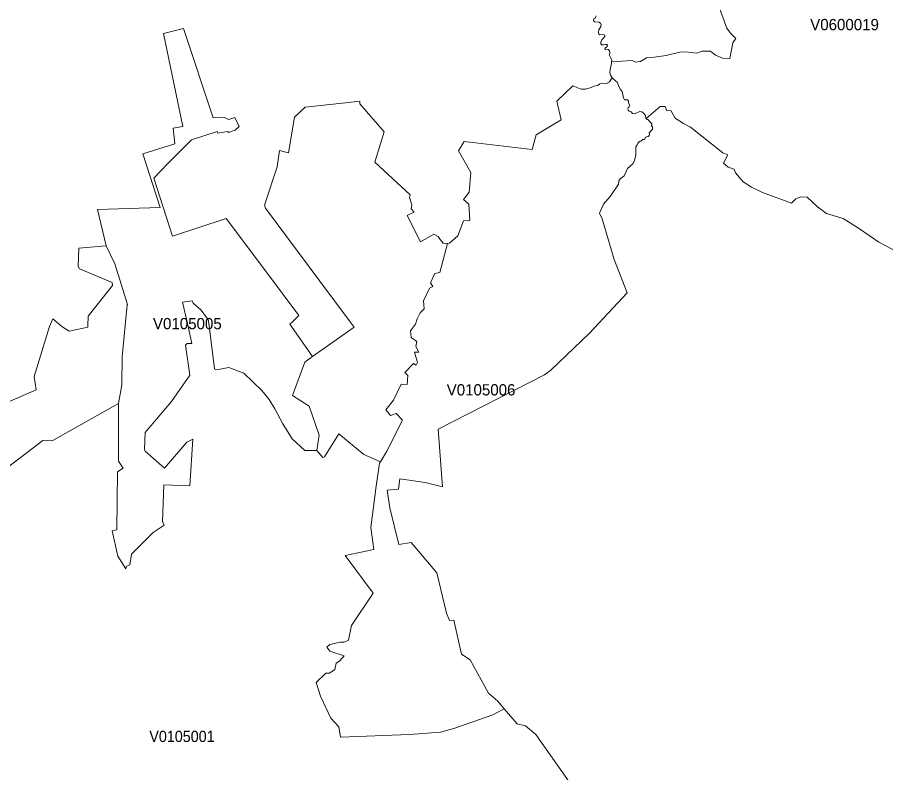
# Model space of a CAD drawing. Extents: x 369010 to 735936, y 6377141 to 6616555.
# Drawn here: x 581240 to 588952, y 6434887 to 6441587 of the extents above; entities that cross this region are included whole.
import ezdxf
from ezdxf.enums import TextEntityAlignment as Align

# ---------------------------------------------------------------- set-up
doc = ezdxf.new("R2010")
doc.units = 0
doc.header["$LTSCALE"] = 40
doc.layers.add('3', color=7, linetype='Continuous', lineweight=13)
doc.layers.add('4', color=7, linetype='Continuous')

msp = doc.modelspace()

# ---------------------------------------------------------------- linework, layer by layer
at = {"layer": '3'}
for points in [[(586375.87, 6441599), (586365.61, 6441580.8), (586354.19, 6441572.36), (586352.54, 6441558.45), (586359.65, 6441547.37), (586398.38, 6441544.22), (586413.28, 6441536.28), (586421.06, 6441520.39), (586417.58, 6441505.16), (586400.04, 6441476.53), (586395.4, 6441453.36), (586398.05, 6441438.63), (586408.81, 6441432.51), (586441.25, 6441435.82), (586452.34, 6441429.53), (586451.67, 6441416.95), (586426.02, 6441388.81), (586416.26, 6441366.14), (586416.26, 6441351.08), (586424.04, 6441341.97), (586444.23, 6441342.64), (586457.8, 6441346.61), (586470.54, 6441345.95), (586475.34, 6441336.51), (586467.56, 6441323.77), (586454.49, 6441318.64), (586451.34, 6441310.53), (586459.12, 6441301.43), (586476.67, 6441304.9), (586486.1, 6441303.08), (586494.87, 6441289.18), (586496.2, 6441270.97), (586492.22, 6441247.64), (586501.33, 6441229.6), (586514.73, 6441209.74), (586512.41, 6441192.36), (586693.31, 6441205.1), (586723.43, 6441189.21), (586768.12, 6441194.51), (586820.58, 6441227.45), (586889.93, 6441235.06), (586997.51, 6441249.46), (587117, 6441278.42), (587166.82, 6441281.07), (587267.44, 6441268.66), (587314.78, 6441288.35), (587389.42, 6441285.7), (587435.43, 6441251.44), (587497.16, 6441223.97), (587560.05, 6441222.65), (587587.03, 6441362), (587616, 6441400.23), (587567.34, 6441447.4), (587535.89, 6441490.76), (587054.61, 6442796.92)], [(587054.61, 6442796.92), (587535.89, 6441490.76), (587567.34, 6441447.4), (587616, 6441400.23), (587587.03, 6441362), (587560.05, 6441222.65), (587497.16, 6441223.97), (587435.43, 6441251.44), (587389.42, 6441285.7), (587314.78, 6441288.35), (587267.44, 6441268.66), (587166.82, 6441281.07), (587117, 6441278.42), (586997.51, 6441249.46), (586889.93, 6441235.06), (586820.58, 6441227.45), (586768.12, 6441194.51), (586723.43, 6441189.21), (586693.31, 6441205.1), (586512.41, 6441192.36), (586510.43, 6441177.3), (586499.01, 6441123.67), (586495.53, 6441093.88), (586501.99, 6441074.35), (586517.55, 6441051.02), (586520.19, 6441047.05), (586545.85, 6441024.04), (586560.41, 6441011.13), (586574.48, 6440983.33), (586588.05, 6440949.4), (586604.6, 6440930.53), (586617.68, 6440873.27), (586626.78, 6440856.39), (586639.69, 6440854.4), (586652.1, 6440855.06), (586661.53, 6440847.28), (586661.86, 6440832.39), (586673.78, 6440805.91), (586667.99, 6440794.49), (586658.89, 6440786.71), (586655.24, 6440774.96), (586657.89, 6440764.2), (586666.66, 6440755.43), (586685.2, 6440748.64), (586698.44, 6440733.91), (586711.52, 6440731.6), (586724.76, 6440735.4), (586763.48, 6440751.79), (586779.04, 6440748.97), (586795.59, 6440735.9), (586812.47, 6440716.2), (586814.79, 6440691.05), (586817.77, 6440688.73), (586943.39, 6440796.31), (586987.74, 6440796.31), (587002.14, 6440758.24), (587037.56, 6440759.57), (587075.62, 6440691.21), (587150.43, 6440644.21), (587212.17, 6440611.27), (587500.31, 6440385.86), (587542.18, 6440366.16), (587506.6, 6440294.17), (587545.99, 6440258.75), (587601.1, 6440241.54), (587611.53, 6440207.44), (587678.22, 6440129.16), (587753.03, 6440081.83), (587852.67, 6440034.49), (588109.53, 6439937.84), (588148.42, 6439975.57), (588191.62, 6439995.27), (588246.73, 6439992.62), (588338.59, 6439907.22), (588419.85, 6439846.65)], [(586421.06, 6441520.39), (586413.28, 6441536.28), (586398.38, 6441544.22), (586359.65, 6441547.37), (586352.54, 6441558.45), (586354.19, 6441572.36), (586365.61, 6441580.8), (586375.87, 6441599)], [(581058.4, 6438133.02), (581405.13, 6438282.14), (581389.24, 6438400.64), (581524.46, 6438844.02), (581553.42, 6438913.53), (581634.68, 6438845.18), (581699.72, 6438802.48), (581864.4, 6438838.06), (581865.06, 6438850.64), (581866.39, 6438936.04), (582083.36, 6439208.3), (582080.71, 6439233.29), (581789.59, 6439356.09), (581777.84, 6439375.79), (581784.96, 6439538.48), (582027.26, 6439561.15), (581951.46, 6439881.07), (582506.89, 6439899.44), (582352.97, 6440377.42), (582636.81, 6440464.47), (582621.08, 6440603.66), (582707.64, 6440618.06), (582535.02, 6441442.93), (582713.77, 6441486.79), (582975.43, 6440695.52), (583068.61, 6440701.97), (583114.45, 6440679.79), (583168.24, 6440699.49), (583208.95, 6440619.22)], [(583208.95, 6440619.22), (583172.21, 6440585.12), (583111.97, 6440565.43), (583106.67, 6440574.7), (583017.47, 6440558.81), (583013.49, 6440573.37), (582785.6, 6440501.38), (582570.77, 6440286.89), (582450.12, 6440160.77), (582615.95, 6439646.88), (583091.78, 6439801.46), (583449.1, 6439327.13), (583735.59, 6438942.99), (583683.12, 6438887.72), (583656.64, 6438865.21), (583858.89, 6438578.06), (584229.12, 6438839.72), (584182.45, 6438898.14), (583923.44, 6439247.85), (583440.66, 6439894.97), (583431.39, 6439919.96), (583544.43, 6440260.41), (583566.77, 6440406.22), (583645.39, 6440383.87), (583698.68, 6440701.81), (583793.18, 6440789.85), (584151.17, 6440827.92), (584277.12, 6440843.81), (584279.77, 6440818.82), (584494.26, 6440571.06), (584410.51, 6440301.45), (584724.81, 6440011.82), (584718.19, 6439988.15), (584740.53, 6439923.77), (584735.23, 6439887.03), (584761.55, 6439858.07), (584697.17, 6439829.1), (584816.66, 6439595.41), (584934.67, 6439663.76), (584972.73, 6439644.07), (584989.78, 6439615.11), (585017.42, 6439584.98), (585054.82, 6439581.84), (585074.52, 6439584.49), (585147.83, 6439650.03), (585199.14, 6439782.76), (585253.76, 6439785.58), (585245.98, 6439928.9), (585198.64, 6439970.94), (585247.63, 6440035.16), (585263.85, 6440211.91), (585152.47, 6440402.24), (585203.77, 6440485), (585806.21, 6440413.99), (585844.28, 6440545.4), (586064.89, 6440676.98), (586025.5, 6440842.48), (586169.49, 6440978.53), (586242.97, 6440951.05), (586279.72, 6440950.56), (586332.18, 6440964.96), (586354.36, 6440975.55), (586389.78, 6440980.85), (586408.15, 6440997.89), (586467.73, 6440999.22), (586492.72, 6441016.26), (586517.55, 6441051.02), (586501.99, 6441074.35), (586495.53, 6441093.88), (586499.01, 6441123.67), (586510.43, 6441177.3), (586512.41, 6441192.36), (586514.73, 6441209.74), (586501.33, 6441229.6), (586492.22, 6441247.64), (586496.2, 6441270.97), (586494.87, 6441289.18), (586486.1, 6441303.08), (586476.67, 6441304.9), (586459.12, 6441301.43), (586451.34, 6441310.53), (586454.49, 6441318.64), (586467.56, 6441323.77), (586475.34, 6441336.51), (586470.54, 6441345.95), (586457.8, 6441346.61), (586444.23, 6441342.64), (586424.04, 6441341.97), (586416.26, 6441351.08), (586416.26, 6441366.14), (586426.02, 6441388.81), (586451.67, 6441416.95), (586452.34, 6441429.53), (586441.25, 6441435.82), (586408.81, 6441432.51), (586398.05, 6441438.63), (586395.4, 6441453.36), (586400.04, 6441476.53), (586417.58, 6441505.16), (586421.06, 6441520.39)], [(586517.55, 6441051.02), (586492.72, 6441016.26), (586467.73, 6440999.22), (586408.15, 6440997.89), (586389.78, 6440980.85), (586354.36, 6440975.55), (586332.18, 6440964.96), (586279.72, 6440950.56), (586242.97, 6440951.05), (586169.49, 6440978.53), (586025.5, 6440842.48), (586064.89, 6440676.98), (585844.28, 6440545.4), (585806.21, 6440413.99), (585203.77, 6440485), (585152.47, 6440402.24), (585263.85, 6440211.91), (585247.63, 6440035.16), (585198.64, 6439970.94), (585245.98, 6439928.9), (585253.76, 6439785.58), (585199.14, 6439782.76), (585147.83, 6439650.03), (585074.52, 6439584.49), (585054.82, 6439581.84), (584989.28, 6439322.83), (584943.27, 6439313.72), (584905.21, 6439230.97), (584924.9, 6439199.36), (584897.43, 6439183.64), (584844.63, 6439072.42), (584849.76, 6439000.26), (584814.34, 6438964.68), (584786.87, 6438912.21), (584772.31, 6438865.21), (584727.29, 6438805.96), (584733.91, 6438748.2), (584783.73, 6438711.29), (584775.95, 6438666.6), (584802.26, 6438617.94), (584762.71, 6438616.29), (584789.02, 6438525.59), (584777.27, 6438500.6), (584754.93, 6438516.33), (584677.47, 6438434.9), (584704.95, 6438409.24), (584698.33, 6438330.46), (584645.86, 6438333.11), (584576.18, 6438192.27), (584508.33, 6438103.72), (584551.52, 6438055.07), (584600.18, 6438072.11), (584656.62, 6438012.86), (584516.93, 6437739.61), (584460.66, 6437643.46), (584452.72, 6437630.88), (584423.92, 6437428.47), (584374.43, 6437060.06), (584403.56, 6436864.76), (584148.85, 6436812.13), (584396.78, 6436477.98), (584205.29, 6436191.32), (584177.65, 6436062.4), (584139.58, 6436044.03), (584105.49, 6436045.35), (584010.99, 6436023.01), (583984.67, 6436000.66), (584010.66, 6435963.43), (584137.93, 6435922.71), (584101.19, 6435878.03), (584067.09, 6435857.01), (584056.67, 6435801.73), (584009.33, 6435770.28), (583975.24, 6435770.28), (583891.82, 6435686.54), (583929.72, 6435566.22), (584021.58, 6435368.94), (584092.25, 6435292.47), (584106.81, 6435200.45), (584720.01, 6435225.11), (584993.92, 6435245.97), (585113.74, 6435276.92), (585459.81, 6435399.06), (585559.77, 6435453.84), (585503.83, 6435519.21), (585419.76, 6435592.03), (585258.23, 6435885.8), (585181.6, 6435937.28), (585113.74, 6436239.82), (585073.69, 6436237.33), (585047.21, 6436302.05), (584961.31, 6436658.54), (584733.08, 6436929.14), (584624.51, 6436909.12), (584545.4, 6437235.49), (584521.57, 6437393.05), (584622.36, 6437401.16), (584634.28, 6437492.85), (584858.37, 6437460.24), (585013.11, 6437423.17)], [(585013.11, 6437423.17), (584973.89, 6437934.08), (585915.94, 6438416.2), (585974.03, 6438457.07), (586316.29, 6438784.11), (586651.11, 6439144.25), (586535.09, 6439438.51), (586429.66, 6439799.64), (586404.01, 6439851.11), (586438.93, 6439929.56), (586500.99, 6439996.26), (586573.82, 6440107.81), (586577.62, 6440135.78), (586587.06, 6440154.65), (586624.13, 6440181.3), (586653.92, 6440245.68), (586705.06, 6440289.2), (586715.32, 6440318.33), (586726.74, 6440367.16), (586726.74, 6440437.83), (586739.82, 6440456.36), (586744.62, 6440469.27), (586759.51, 6440484.5), (586772.26, 6440489.63), (586789.14, 6440504.19), (586800.56, 6440503.04), (586808.34, 6440507.17), (586811.15, 6440519.59), (586822.9, 6440528.36), (586835.31, 6440529.85), (586844.75, 6440537.79), (586847.23, 6440548.05), (586845.57, 6440562.95), (586873.88, 6440596.38), (586873.88, 6440612.6), (586866.1, 6440627.49), (586868.08, 6440643.22), (586834.65, 6440681.94), (586827.7, 6440680.79), (586817.77, 6440688.73), (586814.79, 6440691.05), (586812.47, 6440716.2), (586795.59, 6440735.9), (586779.04, 6440748.97), (586763.48, 6440751.79), (586724.76, 6440735.4), (586711.52, 6440731.6), (586698.44, 6440733.91), (586685.2, 6440748.64), (586666.66, 6440755.43), (586657.89, 6440764.2), (586655.24, 6440774.96), (586658.89, 6440786.71), (586667.99, 6440794.49), (586673.78, 6440805.91), (586661.86, 6440832.39), (586661.53, 6440847.28), (586652.1, 6440855.06), (586639.69, 6440854.4), (586626.78, 6440856.39), (586617.68, 6440873.27), (586604.6, 6440930.53), (586588.05, 6440949.4), (586574.48, 6440983.33), (586560.41, 6441011.13), (586545.85, 6441024.04), (586520.19, 6441047.05), (586517.55, 6441051.02)], [(589009.04, 6439526.06), (588884.25, 6439593.09), (588712.62, 6439711.26), (588566.82, 6439803.28), (588419.85, 6439846.65), (588338.59, 6439907.22), (588246.73, 6439992.62), (588191.62, 6439995.27), (588148.42, 6439975.57), (588109.53, 6439937.84), (587852.67, 6440034.49), (587753.03, 6440081.83), (587678.22, 6440129.16), (587611.53, 6440207.44), (587601.1, 6440241.54), (587545.99, 6440258.75), (587506.6, 6440294.17), (587542.18, 6440366.16), (587500.31, 6440385.86), (587212.17, 6440611.27), (587150.43, 6440644.21), (587075.62, 6440691.21), (587037.56, 6440759.57), (587002.14, 6440758.24), (586987.74, 6440796.31), (586943.39, 6440796.31), (586817.77, 6440688.73), (586827.7, 6440680.79), (586834.65, 6440681.94), (586868.08, 6440643.22), (586866.1, 6440627.49), (586873.88, 6440612.6), (586873.88, 6440596.38), (586845.57, 6440562.95)], [(586845.57, 6440562.95), (586847.23, 6440548.05), (586844.75, 6440537.79), (586835.31, 6440529.85), (586822.9, 6440528.36), (586811.15, 6440519.59), (586808.34, 6440507.17), (586800.56, 6440503.04), (586789.14, 6440504.19), (586772.26, 6440489.63), (586759.51, 6440484.5), (586744.62, 6440469.27), (586739.82, 6440456.36), (586726.74, 6440437.83), (586726.74, 6440367.16), (586715.32, 6440318.33), (586705.06, 6440289.2), (586653.92, 6440245.68), (586624.13, 6440181.3), (586587.06, 6440154.65), (586577.62, 6440135.78), (586573.82, 6440107.81), (586500.99, 6439996.26), (586438.93, 6439929.56), (586404.01, 6439851.11), (586429.66, 6439799.64), (586535.09, 6439438.51), (586651.11, 6439144.25), (586316.29, 6438784.11), (585974.03, 6438457.07), (585915.94, 6438416.2), (584973.89, 6437934.08), (585013.11, 6437423.17), (584858.37, 6437460.24), (584634.28, 6437492.85), (584622.36, 6437401.16), (584521.57, 6437393.05), (584545.4, 6437235.49), (584624.51, 6436909.12), (584733.08, 6436929.14), (584961.31, 6436658.54), (585047.21, 6436302.05), (585073.69, 6436237.33), (585113.74, 6436239.82), (585181.6, 6435937.28), (585258.23, 6435885.8), (585419.76, 6435592.03), (585503.83, 6435519.21), (585559.77, 6435453.84), (585674.96, 6435318.95), (585747.79, 6435303.23), (585841.3, 6435226.11), (586136.22, 6434806.22)], [(588419.85, 6439846.65), (588566.82, 6439803.28), (588712.62, 6439711.26), (588884.25, 6439593.09), (589009.04, 6439526.06)], [(581048.63, 6437517.18), (581465.87, 6437834.12), (581547.29, 6437830.15), (582137.15, 6438160.82), (582165.95, 6438326.49), (582169.09, 6438575.58), (582215.1, 6439035.51), (582215.43, 6439038.16), (582104.71, 6439399.62), (582027.26, 6439561.15), (581784.96, 6439538.48), (581777.84, 6439375.79), (581789.59, 6439356.09), (582080.71, 6439233.29), (582083.36, 6439208.3), (581866.39, 6438936.04), (581865.06, 6438850.64), (581864.4, 6438838.06), (581699.72, 6438802.48), (581634.68, 6438845.18), (581553.42, 6438913.53), (581524.46, 6438844.02), (581389.24, 6438400.64), (581405.13, 6438282.14), (581058.4, 6438133.02)], [(586136.22, 6434806.22), (585841.3, 6435226.11), (585747.79, 6435303.23), (585674.96, 6435318.95), (585559.77, 6435453.84), (585459.81, 6435399.06), (585113.74, 6435276.92), (584993.92, 6435245.97), (584720.01, 6435225.11), (584106.81, 6435200.45), (584092.25, 6435292.47), (584021.58, 6435368.94), (583929.72, 6435566.22), (583891.82, 6435686.54), (583975.24, 6435770.28), (584009.33, 6435770.28), (584056.67, 6435801.73), (584067.09, 6435857.01), (584101.19, 6435878.03), (584137.93, 6435922.71), (584010.66, 6435963.43), (583984.67, 6436000.66), (584010.99, 6436023.01), (584105.49, 6436045.35), (584139.58, 6436044.03), (584177.65, 6436062.4), (584205.29, 6436191.32), (584396.78, 6436477.98), (584148.85, 6436812.13), (584403.56, 6436864.76), (584374.43, 6437060.06), (584423.92, 6437428.47), (584452.72, 6437630.88), (584460.66, 6437643.46), (584313.53, 6437707.84), (584092.08, 6437892.54), (583965.14, 6437689.47), (583949.42, 6437682.85), (583896.13, 6437744.41), (583789.87, 6437743.09), (583679.15, 6437848.19), (583593.92, 6437979.6), (583523.74, 6438115.14), (583473.76, 6438197.9), (583409.05, 6438275.85), (583250.17, 6438430.92), (583115.61, 6438480.58), (583006.71, 6438459.56), (582989.66, 6438470.15), (582938.85, 6438873.65), (582931.57, 6438907.91), (582868.35, 6438991.98), (582800.16, 6439052.39), (582790.89, 6439073.41), (582704.33, 6439059.01), (582747.7, 6438869.84), (582786.75, 6438694.08), (582746.04, 6438692.75), (582731.64, 6438678.35), (582769.21, 6438412.39), (582607.68, 6438180.19), (582372.83, 6437904.46), (582368.36, 6437756.5), (582374.98, 6437739.45), (582545.61, 6437586.85), (582744.05, 6437817.07), (582795.19, 6437844.54), (582770.04, 6437429.46), (582540.15, 6437439.39), (582528.57, 6437115.83), (582541.64, 6437081.74), (582444.49, 6437017.19), (582252.34, 6436824.71), (582237.94, 6436730.04), (582206.5, 6436719.45), (582201.2, 6436693.13), (582131.52, 6436807.5), (582081.38, 6437032.42), (582123.41, 6437041.68), (582128.21, 6437556.07)], [(582137.15, 6438160.82), (581547.29, 6437830.15), (581465.87, 6437834.12), (581048.63, 6437517.18)], [(582128.21, 6437556.07), (582179.35, 6437587.52), (582137.32, 6437650.74), (582137.15, 6438160.82)]]:
    msp.add_lwpolyline(points, dxfattribs=at)
for points in [[(582027.26, 6439561.15), (582104.71, 6439399.62), (582215.43, 6439038.16), (582215.1, 6439035.51), (582169.09, 6438575.58), (582165.95, 6438326.49), (582137.15, 6438160.82), (582137.32, 6437650.74), (582179.35, 6437587.52), (582128.21, 6437556.07), (582123.41, 6437041.68), (582081.38, 6437032.42), (582131.52, 6436807.5), (582201.2, 6436693.13), (582206.5, 6436719.45), (582237.94, 6436730.04), (582252.34, 6436824.71), (582444.49, 6437017.19), (582541.64, 6437081.74), (582528.57, 6437115.83), (582540.15, 6437439.39), (582770.04, 6437429.46), (582795.19, 6437844.54), (582744.05, 6437817.07), (582545.61, 6437586.85), (582374.98, 6437739.45), (582368.36, 6437756.5), (582372.83, 6437904.46), (582607.68, 6438180.19), (582769.21, 6438412.39), (582731.64, 6438678.35), (582746.04, 6438692.75), (582786.75, 6438694.08), (582747.7, 6438869.84), (582704.33, 6439059.01), (582790.89, 6439073.41), (582800.16, 6439052.39), (582868.35, 6438991.98), (582931.57, 6438907.91), (582938.85, 6438873.65), (582989.66, 6438470.15), (583006.71, 6438459.56), (583115.61, 6438480.58), (583250.17, 6438430.92), (583409.05, 6438275.85), (583473.76, 6438197.9), (583523.74, 6438115.14), (583593.92, 6437979.6), (583679.15, 6437848.19), (583789.87, 6437743.09), (583896.13, 6437744.41), (583918.47, 6437881.12), (583828.44, 6438138.48), (583681.3, 6438231.82), (583790.54, 6438526.75), (583858.89, 6438578.06), (583656.64, 6438865.21), (583683.12, 6438887.72), (583735.59, 6438942.99), (583449.1, 6439327.13), (583091.78, 6439801.46), (582615.95, 6439646.88), (582450.12, 6440160.77), (582570.77, 6440286.89), (582785.6, 6440501.38), (583013.49, 6440573.37), (583017.47, 6440558.81), (583106.67, 6440574.7), (583111.97, 6440565.43), (583172.21, 6440585.12), (583208.95, 6440619.22), (583168.24, 6440699.49), (583114.45, 6440679.79), (583068.61, 6440701.97), (582975.43, 6440695.52), (582713.77, 6441486.79), (582535.02, 6441442.93), (582707.64, 6440618.06), (582621.08, 6440603.66), (582636.81, 6440464.47), (582352.97, 6440377.42), (582506.89, 6439899.44), (581951.46, 6439881.07)], [(583858.89, 6438578.06), (583790.54, 6438526.75), (583681.3, 6438231.82), (583828.44, 6438138.48), (583918.47, 6437881.12), (583896.13, 6437744.41), (583949.42, 6437682.85), (583965.14, 6437689.47), (584092.08, 6437892.54), (584313.53, 6437707.84), (584460.66, 6437643.46), (584516.93, 6437739.61), (584656.62, 6438012.86), (584600.18, 6438072.11), (584551.52, 6438055.07), (584508.33, 6438103.72), (584576.18, 6438192.27), (584645.86, 6438333.11), (584698.33, 6438330.46), (584704.95, 6438409.24), (584677.47, 6438434.9), (584754.93, 6438516.33), (584777.27, 6438500.6), (584789.02, 6438525.59), (584762.71, 6438616.29), (584802.26, 6438617.94), (584775.95, 6438666.6), (584783.73, 6438711.29), (584733.91, 6438748.2), (584727.29, 6438805.96), (584772.31, 6438865.21), (584786.87, 6438912.21), (584814.34, 6438964.68), (584849.76, 6439000.26), (584844.63, 6439072.42), (584897.43, 6439183.64), (584924.9, 6439199.36), (584905.21, 6439230.97), (584943.27, 6439313.72), (584989.28, 6439322.83), (585054.82, 6439581.84), (585017.42, 6439584.98), (584989.78, 6439615.11), (584972.73, 6439644.07), (584934.67, 6439663.76), (584816.66, 6439595.41), (584697.17, 6439829.1), (584761.55, 6439858.07), (584735.23, 6439887.03), (584740.53, 6439923.77), (584718.19, 6439988.15), (584724.81, 6440011.82), (584410.51, 6440301.45), (584494.26, 6440571.06), (584279.77, 6440818.82), (584277.12, 6440843.81), (584151.17, 6440827.92), (583793.18, 6440789.85), (583698.68, 6440701.81), (583645.39, 6440383.87), (583566.77, 6440406.22), (583544.43, 6440260.41), (583431.39, 6439919.96), (583440.66, 6439894.97), (583923.44, 6439247.85), (584182.45, 6438898.14), (584229.12, 6438839.72)]]:
    msp.add_lwpolyline(points, close=True, dxfattribs=at)

# ---------------------------------------------------------------- texts
at = {"layer": '4'}
for s, p in [('V0600019', (588579.33, 6441472.62)), ('V0105005', (582747.7, 6438819.84)), ('V0105006', (585354, 6438232.72))]:
    msp.add_text(s, height=100, dxfattribs=at).set_placement(p, align=Align.CENTER)
at = {"layer": '4', "width": 0.95}
msp.add_text('V0105001', height=100, dxfattribs=at).set_placement((582700.15, 6435158.27), align=Align.CENTER)

doc.saveas('drawing.dxf')
